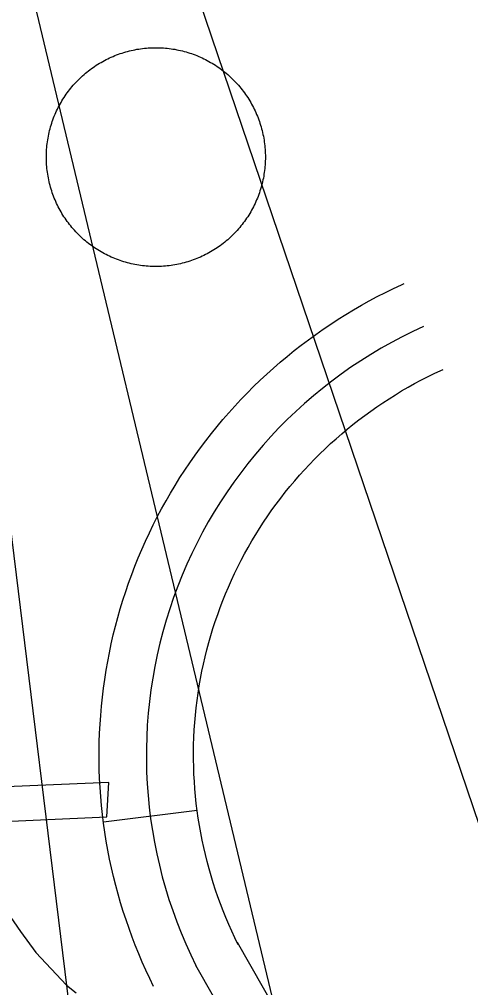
# Model space of a CAD drawing. Extents: x 3313442 to 3351311, y 721974 to 747360.
# Drawn here: x 3324796.5 to 3324939.9, y 731862.5 to 732170.4 of the extents above; entities that cross this region are included whole.
import ezdxf

# ---------------------------------------------------------------- set-up
doc = ezdxf.new("R2010")
doc.units = 0
for name, color, linetype in [('V-CHAN-DOCK', 7, 'Continuous'), ('V-DOMW-TANK', 7, 'Continuous'), ('V-ROAD-CNTR', 7, 'Continuous'), ('V-SITE-VEGE', 7, 'Continuous'), ('V-TOPO-MAJR', 7, 'Continuous'), ('V-TOPO-MINR', 7, 'Continuous')]:
    doc.layers.add(name, color=color, linetype=linetype)

msp = doc.modelspace()

# ---------------------------------------------------------------- linework, layer by layer
at = {"layer": 'V-CHAN-DOCK'}
msp.add_lwpolyline([(3324332.21, 731894.53), (3324824.35, 731916.79), (3324824.92, 731927.73), (3324325.71, 731906.59)], dxfattribs=at)
at = {"layer": 'V-DOMW-TANK'}
for points in [[(3324818.47, 732154.03), (3324818.95, 732154.4), (3324819.44, 732154.76), (3324819.93, 732155.11), (3324820.44, 732155.46), (3324820.94, 732155.8), (3324821.45, 732156.12), (3324821.97, 732156.44), (3324822.5, 732156.74), (3324823.02, 732157.04), (3324823.56, 732157.33), (3324824.1, 732157.61), (3324824.64, 732157.89), (3324825.19, 732158.15), (3324825.74, 732158.4), (3324826.3, 732158.64), (3324826.86, 732158.87), (3324827.43, 732159.09), (3324828, 732159.31), (3324828.57, 732159.51), (3324829.15, 732159.7), (3324829.72, 732159.89), (3324830.31, 732160.06), (3324830.89, 732160.22), (3324831.48, 732160.37), (3324832.07, 732160.52), (3324832.67, 732160.64), (3324833.26, 732160.77), (3324833.85, 732160.88), (3324834.46, 732160.98), (3324835.06, 732161.07), (3324835.66, 732161.15), (3324836.26, 732161.22), (3324836.87, 732161.27), (3324837.47, 732161.32), (3324838.08, 732161.36), (3324838.68, 732161.38), (3324839.29, 732161.4), (3324839.9, 732161.4), (3324840.5, 732161.4), (3324841.11, 732161.38), (3324841.72, 732161.36), (3324842.32, 732161.32), (3324842.93, 732161.27), (3324843.54, 732161.21), (3324844.14, 732161.14), (3324844.74, 732161.06), (3324845.34, 732160.98), (3324845.94, 732160.88), (3324846.54, 732160.76), (3324847.13, 732160.64), (3324847.73, 732160.51), (3324848.32, 732160.37), (3324848.91, 732160.22), (3324849.49, 732160.05), (3324850.07, 732159.88), (3324850.65, 732159.7), (3324851.23, 732159.51), (3324851.8, 732159.3), (3324852.37, 732159.09), (3324852.93, 732158.87), (3324853.5, 732158.64), (3324854.05, 732158.39), (3324854.6, 732158.14), (3324855.15, 732157.88), (3324855.7, 732157.61), (3324856.23, 732157.33), (3324856.77, 732157.04), (3324857.3, 732156.74), (3324857.82, 732156.43), (3324858.34, 732156.11), (3324858.85, 732155.79), (3324859.36, 732155.45), (3324859.86, 732155.11), (3324860.35, 732154.75), (3324860.84, 732154.39), (3324861.32, 732154.02), (3324861.8, 732153.64), (3324862.27, 732153.26), (3324862.73, 732152.86), (3324863.18, 732152.46), (3324863.63, 732152.05), (3324864.07, 732151.63), (3324864.5, 732151.21), (3324864.93, 732150.77), (3324865.35, 732150.33), (3324865.76, 732149.88), (3324866.16, 732149.43), (3324866.56, 732148.97), (3324866.94, 732148.5), (3324867.32, 732148.02), (3324867.69, 732147.54), (3324868.05, 732147.05), (3324868.4, 732146.56), (3324868.74, 732146.06), (3324869.08, 732145.55), (3324869.41, 732145.04), (3324869.73, 732144.52), (3324870.04, 732144), (3324870.33, 732143.47), (3324870.62, 732142.94)], [(3324816.6, 732100.74), (3324816.15, 732101.15), (3324815.71, 732101.57), (3324815.28, 732102), (3324814.85, 732102.43), (3324814.43, 732102.87), (3324814.02, 732103.32), (3324813.62, 732103.78), (3324813.23, 732104.24), (3324812.84, 732104.71), (3324812.46, 732105.18), (3324812.09, 732105.66), (3324811.73, 732106.15), (3324811.38, 732106.65), (3324811.03, 732107.15), (3324810.7, 732107.66), (3324810.37, 732108.17), (3324810.06, 732108.68), (3324809.75, 732109.21), (3324809.45, 732109.74), (3324809.16, 732110.27), (3324808.88, 732110.81), (3324808.61, 732111.35), (3324808.35, 732111.9), (3324808.1, 732112.45), (3324807.85, 732113.01), (3324807.62, 732113.57), (3324807.4, 732114.14), (3324807.19, 732114.71), (3324806.98, 732115.28), (3324806.79, 732115.86), (3324806.61, 732116.43), (3324806.43, 732117.02), (3324806.27, 732117.6), (3324806.12, 732118.19), (3324805.98, 732118.78), (3324805.85, 732119.37), (3324805.73, 732119.97), (3324805.62, 732120.57), (3324805.52, 732121.17), (3324805.43, 732121.77), (3324805.35, 732122.37), (3324805.28, 732122.97), (3324805.22, 732123.58), (3324805.17, 732124.18), (3324805.14, 732124.79), (3324805.11, 732125.39), (3324805.09, 732126), (3324805.09, 732126.61), (3324805.09, 732127.22), (3324805.11, 732127.83), (3324805.14, 732128.43), (3324805.17, 732129.04), (3324805.22, 732129.64), (3324805.28, 732130.25), (3324805.35, 732130.85), (3324805.43, 732131.45), (3324805.52, 732132.05), (3324805.62, 732132.65), (3324805.73, 732133.25), (3324805.85, 732133.85), (3324805.98, 732134.44), (3324806.12, 732135.03), (3324806.28, 732135.62), (3324806.44, 732136.2), (3324806.61, 732136.79), (3324806.79, 732137.36), (3324806.99, 732137.94), (3324807.19, 732138.51), (3324807.4, 732139.08), (3324807.63, 732139.65), (3324807.86, 732140.21), (3324808.1, 732140.76), (3324808.35, 732141.32), (3324808.62, 732141.87), (3324808.89, 732142.41), (3324809.17, 732142.95), (3324809.46, 732143.48), (3324809.76, 732144.01), (3324810.06, 732144.53), (3324810.38, 732145.05), (3324810.71, 732145.56), (3324811.04, 732146.07), (3324811.39, 732146.57), (3324811.74, 732147.06), (3324812.1, 732147.55), (3324812.47, 732148.04), (3324812.85, 732148.51), (3324813.23, 732148.98), (3324813.63, 732149.44), (3324814.03, 732149.89), (3324814.44, 732150.34), (3324814.86, 732150.78), (3324815.29, 732151.22), (3324815.72, 732151.64), (3324816.16, 732152.06), (3324816.61, 732152.47), (3324817.06, 732152.87), (3324817.53, 732153.27), (3324818, 732153.65), (3324818.47, 732154.03)], [(3324870.62, 732142.94), (3324870.9, 732142.4), (3324871.17, 732141.85), (3324871.44, 732141.31), (3324871.69, 732140.75), (3324871.93, 732140.2), (3324872.16, 732139.63), (3324872.39, 732139.07), (3324872.6, 732138.5), (3324872.8, 732137.93), (3324872.99, 732137.35), (3324873.17, 732136.77), (3324873.35, 732136.19), (3324873.51, 732135.6), (3324873.66, 732135.02), (3324873.8, 732134.42), (3324873.94, 732133.83), (3324874.05, 732133.24), (3324874.17, 732132.64), (3324874.27, 732132.04), (3324874.36, 732131.44), (3324874.43, 732130.84), (3324874.5, 732130.23), (3324874.56, 732129.63), (3324874.61, 732129.02), (3324874.65, 732128.42), (3324874.67, 732127.81), (3324874.69, 732127.2), (3324874.69, 732126.6), (3324874.69, 732125.99), (3324874.67, 732125.38), (3324874.65, 732124.77), (3324874.61, 732124.17), (3324874.56, 732123.56), (3324874.5, 732122.96), (3324874.43, 732122.35), (3324874.35, 732121.75), (3324874.26, 732121.15), (3324874.16, 732120.55), (3324874.05, 732119.95), (3324873.93, 732119.36), (3324873.8, 732118.77), (3324873.66, 732118.18), (3324873.51, 732117.59), (3324873.34, 732117), (3324873.17, 732116.42), (3324872.99, 732115.84), (3324872.79, 732115.27), (3324872.6, 732114.69), (3324872.38, 732114.12), (3324872.16, 732113.56), (3324871.92, 732113), (3324871.68, 732112.44), (3324871.43, 732111.89), (3324871.17, 732111.34), (3324870.9, 732110.8), (3324870.62, 732110.26), (3324870.33, 732109.72), (3324870.03, 732109.19), (3324869.72, 732108.67), (3324869.4, 732108.15)], [(3324869.4, 732108.15), (3324869.08, 732107.64), (3324868.74, 732107.14), (3324868.4, 732106.63), (3324868.04, 732106.14), (3324867.68, 732105.65), (3324867.31, 732105.17), (3324866.93, 732104.7), (3324866.55, 732104.22), (3324866.15, 732103.77), (3324865.75, 732103.31), (3324865.34, 732102.86), (3324864.92, 732102.42), (3324864.5, 732101.99), (3324864.06, 732101.56), (3324863.62, 732101.15), (3324863.17, 732100.73), (3324862.72, 732100.33), (3324862.26, 732099.94), (3324861.79, 732099.55), (3324861.31, 732099.17), (3324860.83, 732098.81), (3324860.34, 732098.44), (3324859.85, 732098.09), (3324859.35, 732097.75), (3324858.84, 732097.41), (3324858.33, 732097.08), (3324857.81, 732096.77), (3324857.29, 732096.46), (3324856.76, 732096.16), (3324856.22, 732095.87), (3324855.69, 732095.59), (3324855.14, 732095.32), (3324854.59, 732095.06), (3324854.04, 732094.81), (3324853.48, 732094.57), (3324852.92, 732094.33), (3324852.36, 732094.11), (3324851.79, 732093.9), (3324851.21, 732093.69), (3324850.64, 732093.5), (3324850.06, 732093.32), (3324849.48, 732093.15), (3324848.89, 732092.98), (3324848.3, 732092.83), (3324847.71, 732092.69), (3324847.12, 732092.56), (3324846.52, 732092.44), (3324845.93, 732092.33), (3324845.33, 732092.23), (3324844.73, 732092.14), (3324844.12, 732092.06), (3324843.52, 732091.99), (3324842.92, 732091.93), (3324842.31, 732091.89), (3324841.71, 732091.85), (3324841.1, 732091.82), (3324840.49, 732091.81), (3324839.88, 732091.8), (3324839.28, 732091.81), (3324838.67, 732091.82), (3324838.06, 732091.85), (3324837.46, 732091.89), (3324836.85, 732091.93), (3324836.25, 732091.99), (3324835.64, 732092.06), (3324835.04, 732092.14), (3324834.44, 732092.23), (3324833.84, 732092.33), (3324833.24, 732092.44), (3324832.65, 732092.56), (3324832.05, 732092.69), (3324831.46, 732092.83), (3324830.88, 732092.99), (3324830.29, 732093.15), (3324829.71, 732093.32), (3324829.13, 732093.51), (3324828.55, 732093.7), (3324827.98, 732093.9), (3324827.41, 732094.11), (3324826.85, 732094.34), (3324826.29, 732094.57), (3324825.73, 732094.81), (3324825.18, 732095.06), (3324824.63, 732095.33), (3324824.09, 732095.6), (3324823.55, 732095.88), (3324823.01, 732096.17), (3324822.48, 732096.47), (3324821.96, 732096.78), (3324821.44, 732097.09), (3324820.93, 732097.42), (3324820.42, 732097.76), (3324819.92, 732098.1), (3324819.43, 732098.45), (3324818.94, 732098.81), (3324818.46, 732099.18), (3324817.98, 732099.56), (3324817.52, 732099.95), (3324817.05, 732100.34), (3324816.6, 732100.74)]]:
    msp.add_lwpolyline(points, dxfattribs=at)
at = {"layer": 'V-ROAD-CNTR'}
msp.add_line((3324823.23, 731915.26), (3324853, 731918.96), dxfattribs=at)
for points in [[(3324839.19, 731862.88), (3324837.96, 731865.38), (3324836.74, 731868.02), (3324835.59, 731870.59), (3324834.46, 731873.24), (3324833.37, 731875.94), (3324832.36, 731878.57), (3324831.36, 731881.26), (3324830.41, 731884.02), (3324829.53, 731886.74), (3324828.68, 731889.5), (3324827.91, 731892.22), (3324827.15, 731894.98), (3324826.44, 731897.82), (3324825.8, 731900.62), (3324825.21, 731903.39), (3324824.65, 731906.2), (3324824.15, 731909.05), (3324823.69, 731911.89), (3324823.3, 731914.75), (3324822.95, 731917.56), (3324822.64, 731920.43), (3324822.38, 731923.31), (3324822.19, 731926.15), (3324822.03, 731929.02), (3324821.93, 731931.9), (3324821.87, 731934.77), (3324821.87, 731937.62), (3324821.91, 731940.52), (3324822.02, 731943.42), (3324822.17, 731946.24), (3324822.36, 731949.08), (3324822.6, 731951.97), (3324822.91, 731954.85), (3324823.25, 731957.67), (3324823.64, 731960.52), (3324824.1, 731963.41), (3324824.59, 731966.19), (3324825.13, 731968.99), (3324825.73, 731971.83), (3324826.38, 731974.63), (3324827.06, 731977.43), (3324827.81, 731980.18), (3324828.58, 731982.92), (3324829.44, 731985.72), (3324830.32, 731988.42), (3324831.24, 731991.11), (3324832.23, 731993.87), (3324833.26, 731996.52), (3324834.31, 731999.17), (3324835.44, 732001.82), (3324836.6, 732004.45), (3324837.83, 732007.08), (3324839.08, 732009.65), (3324840.36, 732012.17), (3324841.72, 732014.75), (3324843.12, 732017.26), (3324844.54, 732019.73), (3324846.02, 732022.21), (3324847.56, 732024.67), (3324849.11, 732027.06), (3324850.69, 732029.4), (3324852.34, 732031.79), (3324854.05, 732034.13), (3324855.76, 732036.41), (3324857.53, 732038.67), (3324859.34, 732040.92), (3324861.19, 732043.12), (3324863.04, 732045.26), (3324864.98, 732047.42), (3324866.95, 732049.53), (3324868.91, 732051.57), (3324870.95, 732053.62), (3324873.02, 732055.62), (3324875.13, 732057.59), (3324877.26, 732059.51), (3324879.4, 732061.37), (3324881.59, 732063.22), (3324883.86, 732065.07), (3324886.12, 732066.82), (3324888.38, 732068.53), (3324890.71, 732070.23), (3324893.05, 732071.88), (3324895.46, 732073.51), (3324897.88, 732075.07), (3324900.26, 732076.57), (3324902.75, 732078.08), (3324905.25, 732079.51), (3324907.71, 732080.88), (3324910.27, 732082.26), (3324912.84, 732083.56), (3324915.41, 732084.83), (3324918.01, 732086.03), (3324918.82, 732086.4)], [(3324866.1, 731876.14), (3324865.02, 731878.33), (3324864.05, 731880.42), (3324863.08, 731882.61), (3324862.15, 731884.78), (3324861.29, 731886.92), (3324860.44, 731889.14), (3324859.61, 731891.36), (3324858.87, 731893.53), (3324858.14, 731895.76), (3324857.45, 731898.02), (3324856.8, 731900.31), (3324856.18, 731902.58), (3324855.62, 731904.82), (3324855.09, 731907.09), (3324854.6, 731909.42), (3324854.14, 731911.73), (3324853.73, 731914.04), (3324853.36, 731916.34), (3324853.04, 731918.67), (3324852.75, 731921.02), (3324852.5, 731923.35), (3324852.29, 731925.66), (3324852.13, 731928.03), (3324852, 731930.36), (3324851.92, 731932.71), (3324851.87, 731935.07), (3324851.87, 731937.43), (3324851.9, 731939.75), (3324851.99, 731942.07), (3324852.11, 731944.47), (3324852.27, 731946.81), (3324852.47, 731949.13), (3324852.71, 731951.44), (3324853.01, 731953.82), (3324853.32, 731956.13), (3324853.68, 731958.41), (3324854.1, 731960.76), (3324854.54, 731963.1), (3324855.02, 731965.34), (3324855.56, 731967.65), (3324856.11, 731969.92), (3324856.73, 731972.2), (3324857.37, 731974.48), (3324858.05, 731976.69), (3324858.78, 731978.93), (3324859.54, 731981.17), (3324860.33, 731983.35), (3324861.18, 731985.55), (3324862.05, 731987.74), (3324862.97, 731989.89), (3324863.93, 731992.07), (3324864.9, 731994.14), (3324865.94, 731996.27), (3324867.02, 731998.41), (3324868.09, 732000.45), (3324869.23, 732002.48), (3324870.43, 732004.57), (3324871.62, 732006.57), (3324872.85, 732008.53), (3324874.13, 732010.5), (3324875.47, 732012.49), (3324876.79, 732014.41), (3324878.16, 732016.28), (3324879.58, 732018.16), (3324881.04, 732020.03), (3324882.5, 732021.86), (3324884.01, 732023.64), (3324885.56, 732025.44), (3324887.11, 732027.17), (3324888.71, 732028.88), (3324890.36, 732030.59), (3324892.01, 732032.25), (3324893.69, 732033.87), (3324895.4, 732035.48), (3324897.15, 732037.04), (3324898.95, 732038.62), (3324900.73, 732040.12), (3324902.52, 732041.57), (3324904.38, 732043.02), (3324906.27, 732044.45), (3324908.18, 732045.84), (3324910.1, 732047.19), (3324912, 732048.49), (3324913.99, 732049.76), (3324916.01, 732051.03), (3324917.98, 732052.23), (3324920.03, 732053.4), (3324922.12, 732054.57), (3324924.15, 732055.66), (3324926.25, 732056.72), (3324928.37, 732057.77), (3324930.5, 732058.76), (3324931.15, 732059.05)], [(3324865.69, 731876.93), (3324990.53, 731657.62)], [(3324977.49, 731650.2), (3324852.65, 731869.51)]]:
    msp.add_lwpolyline(points, dxfattribs=at)
msp.add_arc((3324986.41, 731936.38), 149.55, 114.2523, 206.5607, dxfattribs=at)
at = {"layer": 'V-SITE-VEGE'}
msp.add_lwpolyline([(3324792.65, 731886.45), (3324796.9, 731880.36), (3324801.76, 731873.66), (3324811.48, 731863.31), (3324814.52, 731860.87)], dxfattribs=at)
at = {"layer": 'V-TOPO-MAJR'}
msp.add_lwpolyline([(3324848.83, 731559.68), (3324757.06, 732307.72), (3324711.45, 732465.13), (3324703.16, 732493.93), (3324694.95, 732522.76), (3324686.86, 732551.62), (3324678.84, 732580.51), (3324638.05, 732728.62), (3324620.34, 732794.35), (3324603.12, 732860.2), (3324586.63, 732926.23), (3324570.63, 732992.39), (3324539.35, 733124.9)], dxfattribs=at)
at = {"layer": 'V-TOPO-MINR'}
for points in [[(3324935.57, 731614.02), (3324725.37, 732493.39), (3324719.77, 732512.08), (3324714.22, 732530.8), (3324708.78, 732549.54), (3324703.39, 732568.3), (3324674.13, 732671.19), (3324661.68, 732716.1), (3324649.65, 732761.12), (3324638.22, 732806.3), (3324627.21, 732851.59), (3324605.79, 732942.32)], [(3324983.3, 731794.43), (3324737.69, 732518.31), (3324734.45, 732528.09), (3324731.3, 732537.9), (3324728.28, 732547.76), (3324725.36, 732557.65), (3324709.27, 732613.49), (3324702.48, 732637.7), (3324695.94, 732661.98), (3324689.74, 732686.35), (3324683.79, 732710.78), (3324672.23, 732759.74)]]:
    msp.add_lwpolyline(points, dxfattribs=at)

doc.saveas('drawing.dxf')
